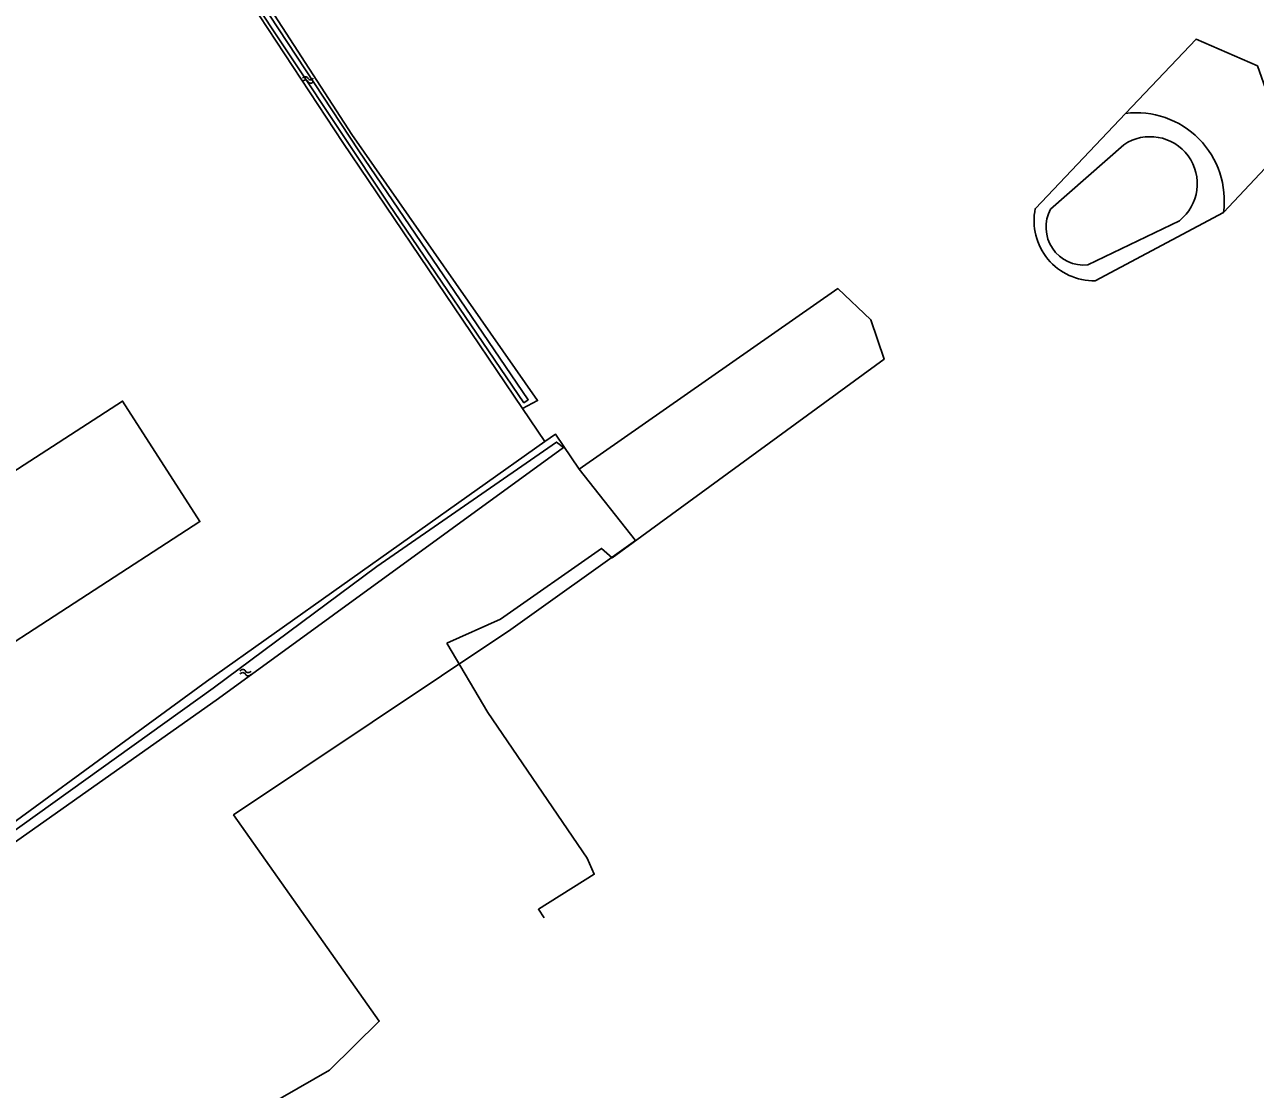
# Model space of a CAD drawing. Extents: x 134297 to 137000, y 403500 to 406000.
# Drawn here: x 136245.2 to 136417.4, y 404786.5 to 404935.3 of the extents above; entities that cross this region are included whole.
import ezdxf

# ---------------------------------------------------------------- set-up
doc = ezdxf.new("R2010")
doc.units = 0
for name, color, linetype in [('gg-afsc-lijn draadraster', 7, 'Continuous'), ('gg-bbg-bijgebouw', 7, 'Continuous'), ('gg-knt-bronhoudergrens', 7, 'Continuous'), ('gg-kntw-bovenkant insteek waterloop', 7, 'Continuous'), ('gg-kntw-waterlijn', 7, 'Continuous'), ('gt-grn-groengrens', 7, 'Continuous'), ('gt-symb-watersymbool', 7, 'Continuous')]:
    doc.layers.add(name, color=color, linetype=linetype)

# ---------------------------------------------------------------- blocks, each defined once
blk = doc.blocks.new('gt0-WA')
at = {"layer": 'gt-symb-watersymbool'}
for centre, start, end in [((-0.32, 0.02), 28.0725, 151.9275), ((0.43, 0.42), 208.0725, 331.9275), ((-0.32, -0.43), 28.0725, 151.9275), ((0.43, -0.03), 208.0725, 331.9275)]:
    blk.add_arc(centre, 0.425, start, end, dxfattribs=at)

msp = doc.modelspace()

# ---------------------------------------------------------------- linework, layer by layer
at = {"layer": 'gg-afsc-lijn draadraster'}
for points in [[(136317.98, 404877.07), (136319.47, 404878.08), (136322.79, 404873.18), (136358.95, 404898.44), (136363.59, 404894.08), (136365.43, 404888.56), (136327.38, 404860.79), (136325.9, 404862.11), (136311.77, 404852.23), (136304.27, 404848.85)], [(136317.98, 404877.07), (136270.63, 404843.51), (136230.81, 404814.41), (136225.42, 404811.31)], [(136317.86, 404810.47), (136317.07, 404811.66), (136324.89, 404816.54), (136323.88, 404818.78), (136309.97, 404839.14), (136304.27, 404848.85)]]:
    msp.add_lwpolyline(points, dxfattribs=at)
at = {"layer": 'gg-bbg-bijgebouw'}
msp.add_lwpolyline([(136225.5, 404861.1), (136258.88, 404882.7), (136269.71, 404865.85), (136236.33, 404844.25)], dxfattribs=at)
at = {"layer": 'gg-knt-bronhoudergrens'}
msp.add_line((136314.86, 404881.69), (136317.98, 404877.07), dxfattribs=at)
for points in [[(136317.98, 404877.07), (136319.47, 404878.08), (136322.79, 404873.18), (136330.65, 404863.19), (136313.19, 404850.76), (136274.43, 404824.83), (136294.8, 404795.99), (136287.84, 404789.14), (136272.48, 404780.34), (136263.09, 404775.03), (136261.31, 404774.23), (136257.93, 404774.49), (136252.31, 404769.75), (136242.58, 404763.02), (136211.65, 404741.71), (136193.52, 404730.34), (136186.61, 404725.94), (136191.19, 404717.73)], [(136236.33, 404844.25), (136232.07, 404840.47), (136228.03, 404812.81), (136230.81, 404814.41), (136270.63, 404843.51), (136317.98, 404877.07)]]:
    msp.add_lwpolyline(points, dxfattribs=at)
at = {"layer": 'gg-kntw-bovenkant insteek waterloop'}
for p, q in [((136386.59, 404909.62), (136399.22, 404922.94)), ((136412.92, 404909.06), (136394.98, 404899.53))]:
    msp.add_line(p, q, dxfattribs=at)
for points in [[(136314.86, 404881.69), (136289.72, 404918.86), (136259.4, 404964.96)], [(136260.28, 404965.47), (136261.16, 404965.98), (136290.96, 404919.96), (136316.94, 404882.78), (136314.86, 404881.69)], [(136231.98, 404812.7), (136231.29, 404813.72), (136271.58, 404842.55), (136294.47, 404859.58), (136319.6, 404876.97), (136320.59, 404876.22), (136272.29, 404841.13), (136231.98, 404812.7)]]:
    msp.add_lwpolyline(points, dxfattribs=at)
for centre, radius, start, end in [((136400.73, 404910.73), 12.3, 352.2312, 97.0707), ((136394.8, 404907.92), 8.39, 168.2532, 271.2127)]:
    msp.add_arc(centre, radius, start, end, dxfattribs=at)
at = {"layer": 'gg-kntw-waterlijn'}
for p, q in [((136398.97, 404918.56), (136388.72, 404909.54)), ((136406.75, 404907.92), (136393.94, 404901.75))]:
    msp.add_line(p, q, dxfattribs=at)
msp.add_lwpolyline([(136260.09, 404964.85), (136275.96, 404940.65), (136296.15, 404910.24), (136315.03, 404882.48), (136315.64, 404882.89), (136291.96, 404917.72), (136260.73, 404965.1), (136260.09, 404964.85)], dxfattribs=at)
for centre, radius, start, end in [((136402.66, 404913.09), 6.59, 308.3541, 124.0222), ((136393.39, 404907.02), 5.3, 151.6541, 276.0142)]:
    msp.add_arc(centre, radius, start, end, dxfattribs=at)
at = {"layer": 'gt-grn-groengrens'}
msp.add_lwpolyline([(136399.22, 404922.94), (136409.08, 404933.33), (136417.67, 404929.58), (136421.62, 404918.36), (136412.92, 404909.06)], dxfattribs=at)

# ---------------------------------------------------------------- block references
at = {"layer": 'gt-symb-watersymbool'}
for p in [(136284.77, 404927.62), (136276.03, 404844.74)]:
    msp.add_blockref('gt0-WA', p, dxfattribs=at)

doc.saveas('drawing.dxf')
